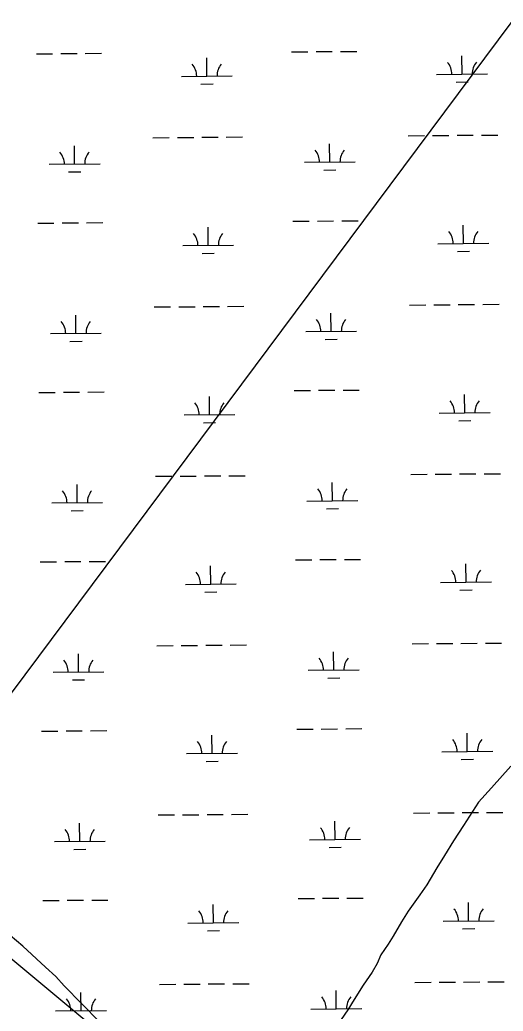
# Model space of a CAD drawing. Extents: x 3540316 to 3578335, y 553172 to 578787.
# Drawn here: x 3563187 to 3564138, y 561755 to 563703 of the extents above; entities that cross this region are included whole.
import ezdxf

# ---------------------------------------------------------------- set-up
doc = ezdxf.new("R2010")
doc.units = 0
for name, color, linetype in [('V-ROAD-CNTR', 7, 'Continuous'), ('V-SITE-VEGE', 7, 'Continuous'), ('V-TOPO-BNDY', 7, 'Continuous'), ('V-UTIL-LINE', 7, 'Continuous'), ('V-WETL-SWMP', 7, 'Continuous')]:
    doc.layers.add(name, color=color, linetype=linetype)

msp = doc.modelspace()

# ---------------------------------------------------------------- linework, layer by layer
at = {"layer": 'V-ROAD-CNTR'}
msp.add_arc((3548501.9, 543006), 23488.6, 50.91152, 53.57736, dxfattribs=at)
at = {"layer": 'V-SITE-VEGE'}
for points in [[(3564153.2, 562236.5), (3564115.2, 562193.8), (3564089.2, 562166), (3564059.8, 562120), (3564040.2, 562090), (3564022.8, 562061.1), (3564007.5, 562036.5), (3563987.9, 562003.3), (3563973.8, 561984), (3563951, 561951.9), (3563937.9, 561930.5), (3563921.5, 561902.6), (3563911.7, 561886.6), (3563897.6, 561866.2), (3563889.9, 561849.1), (3563880.1, 561831.9), (3563862.7, 561806.2), (3563845.3, 561778.4), (3563832.2, 561758.1), (3563819.2, 561738.8)], [(3563343.9, 561734.4), (3563274.5, 561804.8), (3563258.5, 561823.2), (3563238.2, 561841.7), (3563193.3, 561882.9), (3563155.9, 561914.4)]]:
    msp.add_lwpolyline(points, dxfattribs=at)
at = {"layer": 'V-TOPO-BNDY'}
msp.add_line((3574076.3, 576984.9), (3560418.9, 558695.9), dxfattribs=at)
at = {"layer": 'V-UTIL-LINE'}
msp.add_lwpolyline([(3556955.2, 567075.4), (3557124.3, 566919.9), (3558248.1, 566016.7), (3559018.6, 565342.7), (3559967, 564552.1), (3561006.7, 563681.5), (3561821.4, 562991.2), (3562900.8, 562082.4), (3563540.2, 561550.9), (3563866.3, 561304.1)], dxfattribs=at)
at = {"layer": 'V-WETL-SWMP'}
for p, q in [((3563220.1, 563636), (3563252.1, 563636.2)), ((3563268.1, 563636.3), (3563300.1, 563636.6)), ((3563316.1, 563636.7), (3563348.1, 563636.9)), ((3563722, 563639.8), (3563754, 563640.1)), ((3563770, 563640.2), (3563802, 563640.4)), ((3563818, 563640.6), (3563850, 563640.8)), ((3564057.2, 563596), (3564056.9, 563632)), ((3563555.3, 563592.1), (3563555, 563628.1)), ((3563505.3, 563591.7), (3563605.3, 563592.5)), ((3564007.2, 563595.6), (3564107.2, 563596.4)), ((3563543.4, 563576.6), (3563567.4, 563576.8)), ((3564045.3, 563580.5), (3564069.3, 563580.6)), ((3563951.3, 563475.1), (3563983.3, 563475.3)), ((3563999.3, 563475.5), (3564031.3, 563475.7)), ((3564047.3, 563475.8), (3564079.3, 563476.1)), ((3564095.3, 563476.2), (3564127.3, 563476.4)), ((3563295.2, 563419.3), (3563294.9, 563455.3)), ((3563449.4, 563471.2), (3563481.4, 563471.5)), ((3563497.4, 563471.6), (3563529.4, 563471.8)), ((3563545.4, 563472), (3563577.4, 563472.2)), ((3563593.4, 563472.3), (3563625.4, 563472.6)), ((3563797.1, 563423.2), (3563796.8, 563459.2)), ((3563245.2, 563418.9), (3563345.2, 563419.7)), ((3563747.1, 563422.8), (3563847.1, 563423.5)), ((3563283.3, 563403.8), (3563307.3, 563403.9)), ((3563785.2, 563407.6), (3563809.2, 563407.8)), ((3563222.7, 563303.3), (3563254.7, 563303.5)), ((3563270.7, 563303.7), (3563302.7, 563303.9)), ((3563318.7, 563304), (3563350.7, 563304.3)), ((3563724.6, 563307.2), (3563756.6, 563307.4)), ((3563772.6, 563307.5), (3563804.6, 563307.8)), ((3563820.6, 563307.9), (3563852.6, 563308.1)), ((3564059.8, 563263.3), (3564059.5, 563299.3)), ((3563557.9, 563259.4), (3563557.6, 563295.4)), ((3563507.9, 563259.1), (3563607.9, 563259.8)), ((3564009.8, 563262.9), (3564109.8, 563263.7)), ((3563546, 563243.9), (3563570, 563244.1)), ((3564047.9, 563247.8), (3564071.9, 563248)), ((3563953.9, 563142.4), (3563985.9, 563142.7)), ((3564001.8, 563142.8), (3564033.8, 563143)), ((3564049.8, 563143.2), (3564081.8, 563143.4)), ((3564097.8, 563143.5), (3564129.8, 563143.8)), ((3563452, 563138.6), (3563484, 563138.8)), ((3563500, 563138.9), (3563532, 563139.2)), ((3563548, 563139.3), (3563580, 563139.5)), ((3563596, 563139.7), (3563628, 563139.9)), ((3563799.7, 563090.5), (3563799.4, 563126.5)), ((3563297.8, 563086.6), (3563297.5, 563122.6)), ((3563247.8, 563086.2), (3563347.8, 563087)), ((3563749.7, 563090.1), (3563849.7, 563090.9)), ((3563285.9, 563071.1), (3563309.9, 563071.3)), ((3563787.8, 563075), (3563811.8, 563075.2)), ((3563225.2, 562970.6), (3563257.2, 562970.9)), ((3563273.2, 562971), (3563305.2, 562971.2)), ((3563321.2, 562971.4), (3563353.2, 562971.6)), ((3563727.1, 562974.5), (3563759.1, 562974.7)), ((3563775.1, 562974.9), (3563807.1, 562975.1)), ((3563823.1, 562975.2), (3563855.1, 562975.5)), ((3563560.4, 562926.8), (3563560.2, 562962.8)), ((3564062.3, 562930.6), (3564062.1, 562966.6)), ((3564012.3, 562930.3), (3564112.3, 562931)), ((3563510.4, 562926.4), (3563610.4, 562927.2)), ((3563548.6, 562911.3), (3563572.6, 562911.4)), ((3564050.5, 562915.1), (3564074.4, 562915.3)), ((3564100.4, 562810.9), (3564132.4, 562811.1)), ((3563454.5, 562805.9), (3563486.5, 562806.1)), ((3563502.5, 562806.3), (3563534.5, 562806.5)), ((3563550.5, 562806.6), (3563582.5, 562806.9)), ((3563598.5, 562807), (3563630.5, 562807.2)), ((3563802.2, 562757.8), (3563801.9, 562793.8)), ((3563956.4, 562809.8), (3563988.4, 562810)), ((3564004.4, 562810.1), (3564036.4, 562810.4)), ((3564052.4, 562810.5), (3564084.4, 562810.7)), ((3563300.3, 562754), (3563300, 562790)), ((3563250.3, 562753.6), (3563350.3, 562754.3)), ((3563752.2, 562757.4), (3563852.2, 562758.2)), ((3563288.4, 562738.4), (3563312.4, 562738.6)), ((3563790.3, 562742.3), (3563814.3, 562742.5)), ((3563227.8, 562638), (3563259.8, 562638.2)), ((3563275.8, 562638.3), (3563307.8, 562638.6)), ((3563323.8, 562638.7), (3563355.8, 562638.9)), ((3563729.7, 562641.8), (3563761.7, 562642.1)), ((3563777.7, 562642.2), (3563809.7, 562642.4)), ((3563825.7, 562642.6), (3563857.7, 562642.8)), ((3563563, 562594.1), (3563562.7, 562630.1)), ((3564064.9, 562598), (3564064.6, 562634)), ((3564014.9, 562597.6), (3564114.9, 562598.4)), ((3563513, 562593.7), (3563613, 562594.5)), ((3563551.1, 562578.6), (3563575.1, 562578.8)), ((3564053, 562582.5), (3564077, 562582.6)), ((3563457.1, 562473.2), (3563489.1, 562473.5)), ((3563505.1, 562473.6), (3563537.1, 562473.8)), ((3563553.1, 562474), (3563585.1, 562474.2)), ((3563601.1, 562474.3), (3563633.1, 562474.6)), ((3563804.8, 562425.2), (3563804.5, 562461.2)), ((3563959, 562477.1), (3563991, 562477.3)), ((3564007, 562477.5), (3564039, 562477.7)), ((3564055, 562477.8), (3564087, 562478.1)), ((3564103, 562478.2), (3564135, 562478.4)), ((3563302.9, 562421.3), (3563302.6, 562457.3)), ((3563252.9, 562420.9), (3563352.9, 562421.7)), ((3563754.8, 562424.8), (3563854.8, 562425.5)), ((3563291, 562405.8), (3563315, 562406)), ((3563792.9, 562409.6), (3563816.9, 562409.8)), ((3563230.4, 562305.3), (3563262.4, 562305.5)), ((3563278.4, 562305.7), (3563310.4, 562305.9)), ((3563326.4, 562306), (3563358.4, 562306.3)), ((3563732.3, 562309.2), (3563764.3, 562309.4)), ((3563780.3, 562309.5), (3563812.3, 562309.8)), ((3563828.3, 562309.9), (3563860.3, 562310.2)), ((3563565.6, 562261.4), (3563565.3, 562297.4)), ((3564067.5, 562265.3), (3564067.2, 562301.3)), ((3563515.6, 562261.1), (3563615.6, 562261.8)), ((3564017.5, 562264.9), (3564117.5, 562265.7)), ((3564055.6, 562249.8), (3564079.6, 562250)), ((3563553.7, 562245.9), (3563577.7, 562246.1)), ((3563459.7, 562140.6), (3563491.7, 562140.8)), ((3563507.7, 562140.9), (3563539.6, 562141.2)), ((3563555.6, 562141.3), (3563587.6, 562141.5)), ((3563603.6, 562141.7), (3563635.6, 562141.9)), ((3563961.5, 562144.4), (3563993.5, 562144.7)), ((3564009.5, 562144.8), (3564041.5, 562145)), ((3564057.5, 562145.2), (3564089.5, 562145.4)), ((3564105.5, 562145.5), (3564137.5, 562145.8)), ((3563305.5, 562088.6), (3563305.2, 562124.6)), ((3563807.3, 562092.5), (3563807.1, 562128.5)), ((3563757.3, 562092.1), (3563857.3, 562092.9)), ((3563255.5, 562088.2), (3563355.5, 562089)), ((3563293.6, 562073.1), (3563317.6, 562073.3)), ((3563795.5, 562077), (3563819.5, 562077.2)), ((3563734.8, 561976.5), (3563766.8, 561976.7)), ((3563782.8, 561976.9), (3563814.8, 561977.1)), ((3563830.8, 561977.2), (3563862.8, 561977.5)), ((3563232.9, 561972.6), (3563264.9, 561972.9)), ((3563280.9, 561973), (3563312.9, 561973.2)), ((3563328.9, 561973.4), (3563360.9, 561973.6)), ((3563568.1, 561928.8), (3563567.9, 561964.8)), ((3564070, 561932.7), (3564069.7, 561968.7)), ((3563518.1, 561928.4), (3563618.1, 561929.2)), ((3564020, 561932.3), (3564120, 561933)), ((3564058.1, 561917.1), (3564082.1, 561917.3)), ((3563556.3, 561913.3), (3563580.2, 561913.4)), ((3563462.2, 561807.9), (3563494.2, 561808.1)), ((3563510.2, 561808.3), (3563542.2, 561808.5)), ((3563558.2, 561808.6), (3563590.2, 561808.9)), ((3563606.2, 561809), (3563638.2, 561809.2)), ((3563964.1, 561811.8), (3563996.1, 561812)), ((3564012.1, 561812.1), (3564044.1, 561812.4)), ((3564060.1, 561812.5), (3564092.1, 561812.7)), ((3564108.1, 561812.9), (3564140.1, 561813.1)), ((3563308, 561756), (3563307.7, 561792)), ((3563809.9, 561759.8), (3563809.6, 561795.8)), ((3563759.9, 561759.4), (3563859.9, 561760.2)), ((3563258, 561755.6), (3563358, 561756.3))]:
    msp.add_line(p, q, dxfattribs=at)
for centre, start, end in [((3563500.1, 563592.2), 359.6699, 41.2135), ((3563610.5, 563593), 139.6699, 181.2135), ((3564002, 563596), 359.6699, 41.2135), ((3564112.4, 563596.9), 139.6699, 181.2135), ((3563240, 563419.3), 359.6699, 41.2135), ((3563350.4, 563420.2), 139.6699, 181.2135), ((3563741.8, 563423.2), 359.6699, 41.2135), ((3563852.3, 563424.1), 139.6699, 181.2135), ((3563502.6, 563259.5), 359.6699, 41.2135), ((3563613.1, 563260.3), 139.6699, 181.2135), ((3564004.5, 563263.4), 359.6699, 41.2135), ((3564115, 563264.2), 139.6699, 181.2135), ((3563242.5, 563086.7), 359.6699, 41.2135), ((3563353, 563087.5), 139.6699, 181.2135), ((3563744.4, 563090.5), 359.6699, 41.2135), ((3563854.9, 563091.4), 139.6699, 181.2135), ((3563505.2, 562926.8), 359.6699, 41.2135), ((3563615.7, 562927.7), 139.6699, 181.2135), ((3564007.1, 562930.7), 359.6699, 41.2135), ((3564117.6, 562931.5), 139.6699, 181.2135), ((3563245.1, 562754), 359.6699, 41.2135), ((3563355.6, 562754.9), 139.6699, 181.2135), ((3563747, 562757.9), 359.6699, 41.2135), ((3563857.5, 562758.7), 139.6699, 181.2135), ((3563507.8, 562594.2), 359.6699, 41.2135), ((3563618.2, 562595), 139.6699, 181.2135), ((3564009.7, 562598), 359.6699, 41.2135), ((3564120.1, 562598.9), 139.6699, 181.2135), ((3563247.6, 562421.3), 359.6699, 41.2135), ((3563358.1, 562422.2), 139.6699, 181.2135), ((3563749.5, 562425.2), 359.6699, 41.2135), ((3563860, 562426.1), 139.6699, 181.2135), ((3564012.2, 562265.4), 359.6699, 41.2135), ((3564122.7, 562266.2), 139.6699, 181.2135), ((3563510.3, 562261.5), 359.6699, 41.2135), ((3563620.8, 562262.3), 139.6699, 181.2135), ((3563250.2, 562088.7), 359.6699, 41.2135), ((3563360.7, 562089.5), 139.6699, 181.2135), ((3563752.1, 562092.5), 359.6699, 41.2135), ((3563862.6, 562093.4), 139.6699, 181.2135), ((3564014.8, 561932.7), 359.6699, 41.2135), ((3564125.3, 561933.6), 139.6699, 181.2135), ((3563512.9, 561928.8), 359.6699, 41.2135), ((3563623.4, 561929.7), 139.6699, 181.2135), ((3563252.8, 561756), 359.6699, 41.2135), ((3563363.3, 561756.9), 139.6699, 181.2135), ((3563754.7, 561759.9), 359.6699, 41.2135), ((3563865.2, 561760.7), 139.6699, 181.2135)]:
    msp.add_arc(centre, 35.2, start, end, dxfattribs=at)

doc.saveas('drawing.dxf')
